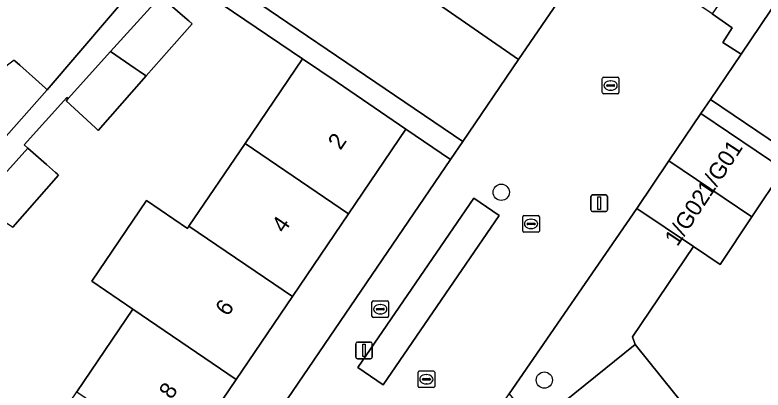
# Model space of a CAD drawing. Extents: x 161881 to 162523, y 381678 to 382381.
# Drawn here: x 162151.2 to 162196.23, y 382065.1 to 382087.64 of the extents above; entities that cross this region are included whole.
import ezdxf

# ---------------------------------------------------------------- set-up
doc = ezdxf.new("R2010")
doc.units = 0
for name, color, linetype in [('IMGEO_Boom', 7, 'Continuous'), ('IMGEO_Brandkraan', 7, 'Continuous'), ('IMGEO_Erf', 7, 'Continuous'), ('IMGEO_Groenvoorziening', 7, 'Continuous'), ('IMGEO_Haag', 7, 'Continuous'), ('IMGEO_Kolk', 7, 'Continuous'), ('IMGEO_Lichtmast', 7, 'Continuous'), ('IMGEO_Pand', 7, 'Continuous'), ('IMGEO_Pand_nummerreeks', 7, 'Continuous'), ('IMGEO_Parkeervlak_open', 7, 'Continuous'), ('IMGEO_Voetpad_open', 7, 'Continuous'), ('IMGEO_Woonerf_open', 7, 'Continuous')]:
    doc.layers.add(name, color=color, linetype=linetype)

msp = doc.modelspace()

# ---------------------------------------------------------------- linework, layer by layer
at = {"layer": 'IMGEO_Boom'}
for centre in [(162180.473, 382076.982), (162183.068, 382065.693)]:
    msp.add_circle(centre, 0.489, dxfattribs=at)
at = {"layer": 'IMGEO_Brandkraan'}
for p, q in [((162172.766, 382070.452), (162173.618, 382070.452)), ((162172.691, 382069.526), (162172.691, 382070.378)), ((162172.993, 382069.995), (162173.391, 382069.995)), ((162173.179, 382070.232), (162173.204, 382070.232)), ((162173.692, 382070.378), (162173.692, 382069.526)), ((162172.95, 382069.946), (162172.95, 382069.958)), ((162173.388, 382069.909), (162172.99, 382069.909)), ((162173.202, 382069.672), (162173.177, 382069.672)), ((162173.434, 382069.958), (162173.434, 382069.946)), ((162173.618, 382069.452), (162172.766, 382069.452))]:
    msp.add_line(p, q, dxfattribs=at)
for points in [[(162172.766, 382070.452), (162173.618, 382070.452)], [(162172.691, 382069.526), (162172.691, 382070.378)], [(162173.692, 382070.378), (162173.692, 382069.526)], [(162173.618, 382069.452), (162172.766, 382069.452)]]:
    msp.add_lwpolyline(points, dxfattribs=at)
for centre, radius, start, end in [((162172.768, 382070.376), 0.0765, 91.552, 178.448), ((162172.768, 382070.376), 0.0765, 91.552, 178.448), ((162173.616, 382070.376), 0.0765, 1.552, 88.448), ((162173.616, 382070.376), 0.0765, 1.552, 88.448), ((162172.99, 382069.955), 0.0403, 85.8775, 175.7526), ((162173.395, 382069.957), 0.0386, 1.7309, 96.639), ((162172.987, 382069.945), 0.0366, 178.938, 274.7102), ((162173.391, 382069.952), 0.043, 264.8664, 352.4533), ((162172.768, 382069.528), 0.0765, 181.552, 268.448), ((162172.768, 382069.528), 0.0765, 181.552, 268.448), ((162173.616, 382069.528), 0.0765, 271.552, 358.448), ((162173.616, 382069.528), 0.0765, 271.552, 358.448)]:
    msp.add_arc(centre, radius, start, end, dxfattribs=at)
for centre, major_axis, ratio, start_param, end_param in [((162173.178, 382069.952), (-0.387, 0.002), 0.722429, 4.712389, 7.853982), ((162173.203, 382069.952), (-0.39, 0.002), 0.717154, 1.570796, 4.712389)]:
    msp.add_ellipse(centre, major_axis=major_axis, ratio=ratio, start_param=start_param, end_param=end_param, dxfattribs=at)
at = {"layer": 'IMGEO_Erf'}
for points in [[(162167.331, 382094.773), (162181.518, 382084.967), (162185.25, 382090.414)], [(162151.197, 382084.89), (162151.506, 382084.613), (162152.438, 382083.778), (162152.837, 382083.421), (162153.038, 382083.242), (162153.143, 382083.147), (162160.636, 382091.92)], [(162148.172, 382055.04), (162151.548, 382060.014), (162154.923, 382064.989), (162158.299, 382069.964), (162155.829, 382071.641), (162159.114, 382076.482), (162161.585, 382074.806), (162161.675, 382074.938), (162165.05, 382079.913), (162168.507, 382085.007), (162160.894, 382090.174)], [(162159.965, 382088.777), (162161.576, 382087.357), (162161.664, 382087.279), (162161.86, 382087.106), (162159.106, 382083.973), (162156.22, 382080.69), (162156.064, 382080.835), (162155.782, 382081.096), (162154.287, 382082.48), (162154.407, 382082.614), (162154.332, 382082.684), (162151.764, 382079.836), (162151.984, 382079.642), (162153.111, 382078.648), (162153.647, 382078.175), (162153.752, 382078.082), (162153.833, 382078.011), (162151.078, 382074.877)], [(162197.391, 382078.223), (162195.564, 382075.502), (162193.646, 382072.647), (162192.04, 382073.726), (162188.366, 382068.285), (162188.533, 382067.832), (162191.67, 382063.938), (162192.392, 382063.042), (162196.155, 382058.372), (162199.919, 382053.701)]]:
    msp.add_lwpolyline(points, dxfattribs=at)
msp.add_lwpolyline([(162177.425, 382078.945), (162174.733, 382080.783), (162171.275, 382075.687), (162167.899, 382070.712), (162164.524, 382065.738), (162161.148, 382060.763), (162157.773, 382055.788), (162154.397, 382050.814), (162151.021, 382045.838), (162147.645, 382040.864), (162144.269, 382035.889), (162140.894, 382030.914), (162137.433, 382025.814), (162139.84, 382024.123), (162139.862, 382024.142), (162145.138, 382031.653)], close=True, dxfattribs=at)
at = {"layer": 'IMGEO_Groenvoorziening'}
msp.add_lwpolyline([(162180.952, 382064.864), (162182.522, 382062.989), (162188.533, 382067.832), (162188.366, 382068.285), (162192.04, 382073.726), (162188.641, 382076.009)], close=True, dxfattribs=at)
at = {"layer": 'IMGEO_Haag'}
msp.add_lwpolyline([(162180.952, 382064.864), (162182.522, 382062.989), (162188.533, 382067.832), (162188.366, 382068.285), (162192.04, 382073.726), (162188.641, 382076.009)], close=True, dxfattribs=at)
at = {"layer": 'IMGEO_Kolk'}
for p, q in [((162186.557, 382082.969), (162186.557, 382083.821)), ((162186.632, 382083.895), (162187.484, 382083.895)), ((162187.045, 382083.675), (162187.07, 382083.675)), ((162187.558, 382083.821), (162187.558, 382082.969)), ((162186.816, 382083.389), (162186.816, 382083.401)), ((162187.254, 382083.352), (162186.856, 382083.352)), ((162186.859, 382083.438), (162187.257, 382083.438)), ((162187.068, 382083.115), (162187.043, 382083.115)), ((162187.3, 382083.401), (162187.3, 382083.389)), ((162187.484, 382082.895), (162186.632, 382082.895)), ((162181.765, 382074.652), (162181.765, 382075.504)), ((162181.84, 382075.578), (162182.692, 382075.578)), ((162182.766, 382075.504), (162182.766, 382074.652)), ((162182.024, 382075.072), (162182.024, 382075.084)), ((162182.462, 382075.035), (162182.064, 382075.035)), ((162182.067, 382075.121), (162182.465, 382075.121)), ((162182.253, 382075.358), (162182.278, 382075.358)), ((162182.508, 382075.084), (162182.508, 382075.072)), ((162182.692, 382074.578), (162181.84, 382074.578)), ((162182.276, 382074.798), (162182.251, 382074.798)), ((162175.465, 382065.314), (162175.465, 382066.166)), ((162175.54, 382066.24), (162176.392, 382066.24)), ((162175.953, 382066.02), (162175.978, 382066.02)), ((162176.466, 382066.166), (162176.466, 382065.314)), ((162175.724, 382065.734), (162175.724, 382065.746)), ((162176.162, 382065.697), (162175.764, 382065.697)), ((162175.767, 382065.783), (162176.165, 382065.783)), ((162176.208, 382065.746), (162176.208, 382065.734)), ((162176.392, 382065.24), (162175.54, 382065.24)), ((162175.976, 382065.46), (162175.951, 382065.46))]:
    msp.add_line(p, q, dxfattribs=at)
for points in [[(162186.557, 382082.969), (162186.557, 382083.821)], [(162186.632, 382083.895), (162187.484, 382083.895)], [(162187.558, 382083.821), (162187.558, 382082.969)], [(162187.484, 382082.895), (162186.632, 382082.895)], [(162181.765, 382074.652), (162181.765, 382075.504)], [(162181.84, 382075.578), (162182.692, 382075.578)], [(162182.766, 382075.504), (162182.766, 382074.652)], [(162182.692, 382074.578), (162181.84, 382074.578)], [(162175.465, 382065.314), (162175.465, 382066.166)], [(162175.54, 382066.24), (162176.392, 382066.24)], [(162176.466, 382066.166), (162176.466, 382065.314)], [(162176.392, 382065.24), (162175.54, 382065.24)]]:
    msp.add_lwpolyline(points, dxfattribs=at)
for centre, radius, start, end in [((162186.634, 382083.819), 0.0765, 91.552, 178.448), ((162186.634, 382083.819), 0.0765, 91.552, 178.448), ((162187.482, 382083.819), 0.0765, 1.552, 88.448), ((162187.482, 382083.819), 0.0765, 1.552, 88.448), ((162186.856, 382083.398), 0.0403, 85.8775, 175.7526), ((162186.853, 382083.388), 0.0366, 178.938, 274.7102), ((162187.257, 382083.395), 0.043, 264.8664, 352.4533), ((162187.261, 382083.4), 0.0386, 1.7309, 96.639), ((162186.634, 382082.971), 0.0765, 181.552, 268.448), ((162186.634, 382082.971), 0.0765, 181.552, 268.448), ((162187.482, 382082.971), 0.0765, 271.552, 358.448), ((162187.482, 382082.971), 0.0765, 271.552, 358.448), ((162181.842, 382075.502), 0.0765, 91.552, 178.448), ((162181.842, 382075.502), 0.0765, 91.552, 178.448), ((162182.69, 382075.502), 0.0765, 1.552, 88.448), ((162182.69, 382075.502), 0.0765, 1.552, 88.448), ((162182.064, 382075.081), 0.0403, 85.8775, 175.7526), ((162182.061, 382075.071), 0.0366, 178.938, 274.7102), ((162182.465, 382075.078), 0.043, 264.8664, 352.4533), ((162182.469, 382075.083), 0.0386, 1.7309, 96.639), ((162181.842, 382074.654), 0.0765, 181.552, 268.448), ((162181.842, 382074.654), 0.0765, 181.552, 268.448), ((162182.69, 382074.654), 0.0765, 271.552, 358.448), ((162182.69, 382074.654), 0.0765, 271.552, 358.448), ((162175.542, 382066.164), 0.0765, 91.552, 178.448), ((162175.542, 382066.164), 0.0765, 91.552, 178.448), ((162176.39, 382066.164), 0.0765, 1.552, 88.448), ((162176.39, 382066.164), 0.0765, 1.552, 88.448), ((162175.764, 382065.743), 0.0403, 85.8775, 175.7526), ((162175.761, 382065.733), 0.0366, 178.938, 274.7102), ((162176.165, 382065.74), 0.043, 264.8664, 352.4533), ((162176.169, 382065.745), 0.0386, 1.7309, 96.639), ((162175.542, 382065.316), 0.0765, 181.552, 268.448), ((162175.542, 382065.316), 0.0765, 181.552, 268.448), ((162176.39, 382065.316), 0.0765, 271.552, 358.448), ((162176.39, 382065.316), 0.0765, 271.552, 358.448)]:
    msp.add_arc(centre, radius, start, end, dxfattribs=at)
for centre, major_axis, ratio, start_param, end_param in [((162187.044, 382083.395), (-0.387, 0.002), 0.722429, 4.712389, 7.853982), ((162187.069, 382083.395), (-0.39, 0.002), 0.717154, 1.570796, 4.712389), ((162182.252, 382075.078), (-0.387, 0.002), 0.722429, 4.712389, 7.853982), ((162182.277, 382075.078), (-0.39, 0.002), 0.717154, 1.570796, 4.712389), ((162175.952, 382065.74), (-0.387, 0.002), 0.722429, 4.712389, 7.853982), ((162175.977, 382065.74), (-0.39, 0.002), 0.717154, 1.570796, 4.712389)]:
    msp.add_ellipse(centre, major_axis=major_axis, ratio=ratio, start_param=start_param, end_param=end_param, dxfattribs=at)
at = {"layer": 'IMGEO_Lichtmast'}
for p, q in [((162185.975, 382076.823), (162186.765, 382076.823)), ((162186.765, 382076.823), (162185.975, 382076.823)), ((162185.875, 382075.923), (162185.875, 382076.723)), ((162185.875, 382076.723), (162185.875, 382075.923)), ((162186.865, 382076.723), (162186.865, 382075.923)), ((162186.865, 382075.923), (162186.865, 382076.723)), ((162186.765, 382075.823), (162185.975, 382075.823)), ((162185.975, 382075.823), (162186.765, 382075.823)), ((162171.714, 382067.079), (162171.714, 382067.879)), ((162171.714, 382067.879), (162171.714, 382067.079)), ((162171.814, 382067.979), (162172.604, 382067.979)), ((162172.604, 382067.979), (162171.814, 382067.979)), ((162172.704, 382067.879), (162172.704, 382067.079)), ((162172.704, 382067.079), (162172.704, 382067.879)), ((162172.604, 382066.979), (162171.814, 382066.979)), ((162171.814, 382066.979), (162172.604, 382066.979))]:
    msp.add_line(p, q, dxfattribs=at)
for points in [[(162186.295, 382076.698), (162186.445, 382076.698), (162186.445, 382075.948), (162186.295, 382075.948), (162186.295, 382076.698)], [(162172.134, 382067.854), (162172.284, 382067.854), (162172.284, 382067.104), (162172.134, 382067.104), (162172.134, 382067.854)]]:
    msp.add_lwpolyline(points, dxfattribs=at)
for centre, start, end in [((162185.975, 382076.723), 90, 180), ((162185.975, 382076.723), 90, 180), ((162186.765, 382076.723), 0, 90), ((162186.765, 382076.723), 360, 90), ((162185.975, 382075.923), 180, 270), ((162185.975, 382075.923), 180, 270), ((162186.765, 382075.923), 270, 0), ((162186.765, 382075.923), 270, 0), ((162171.814, 382067.879), 90, 180), ((162171.814, 382067.879), 90, 180), ((162172.604, 382067.879), 0, 90), ((162172.604, 382067.879), 360, 90), ((162171.814, 382067.079), 180, 270), ((162171.814, 382067.079), 180, 270), ((162172.604, 382067.079), 270, 0), ((162172.604, 382067.079), 270, 0)]:
    msp.add_arc(centre, 0.1, start, end, dxfattribs=at)
at = {"layer": 'IMGEO_Pand'}
for points in [[(162167.331, 382094.773), (162164.091, 382097.012), (162160.636, 382091.92), (162178.163, 382080.027), (162181.518, 382084.967)], [(162210.409, 382090.501), (162203.551, 382095.788), (162197.274, 382088.802), (162194.905, 382085.287), (162193.061, 382082.55), (162197.212, 382079.762), (162198.432, 382078.942), (162199.214, 382077.925), (162205.199, 382084.658), (162205.342, 382084.797)], [(162161.86, 382087.106), (162161.664, 382087.279), (162161.576, 382087.357), (162159.965, 382088.777), (162156.951, 382085.435), (162158.446, 382084.421), (162158.685, 382084.259), (162158.888, 382084.121), (162159.106, 382083.973)], [(162159.106, 382083.973), (162158.888, 382084.121), (162158.685, 382084.259), (162158.446, 382084.421), (162156.951, 382085.435), (162154.407, 382082.614), (162154.287, 382082.48), (162155.782, 382081.096), (162156.064, 382080.835), (162156.22, 382080.69)], [(162148.66, 382083.053), (162148.774, 382082.899), (162148.907, 382082.72), (162149.053, 382082.522), (162149.179, 382082.353), (162150.088, 382081.127), (162150.234, 382080.931), (162150.419, 382080.681), (162150.531, 382080.53), (162150.669, 382080.344), (162153.143, 382083.147), (162153.038, 382083.242), (162152.837, 382083.421), (162152.438, 382083.778), (162151.506, 382084.613), (162151.197, 382084.89), (162151.156, 382084.926)], [(162165.05, 382079.913), (162171.275, 382075.687), (162174.733, 382080.783), (162170.595, 382083.59), (162168.507, 382085.007)], [(162192.478, 382081.72), (162190.559, 382078.864), (162195.564, 382075.502), (162197.391, 382078.223), (162197.482, 382078.358)], [(162161.675, 382074.938), (162167.899, 382070.712), (162171.275, 382075.687), (162165.05, 382079.913)], [(162151.984, 382079.642), (162148.975, 382076.303), (162150.463, 382075.294), (162150.618, 382075.188), (162150.871, 382075.017), (162150.99, 382074.936), (162151.078, 382074.877), (162153.833, 382078.011), (162153.752, 382078.082), (162153.647, 382078.175), (162153.111, 382078.648)], [(162188.641, 382076.009), (162192.04, 382073.726), (162193.646, 382072.647), (162195.564, 382075.502), (162190.559, 382078.864)], [(162167.899, 382070.712), (162161.675, 382074.938), (162161.585, 382074.806), (162159.114, 382076.482), (162155.829, 382071.641), (162158.299, 382069.964), (162164.524, 382065.738)], [(162164.524, 382065.738), (162158.299, 382069.964), (162154.923, 382064.989), (162161.148, 382060.763)], [(162186.377, 382058.203), (162192.392, 382063.042), (162191.67, 382063.938), (162188.533, 382067.832), (162182.522, 382062.989)]]:
    msp.add_lwpolyline(points, close=True, dxfattribs=at)
at = {"layer": 'IMGEO_Parkeervlak_open'}
msp.add_lwpolyline([(162180.349, 382075.588), (162178.831, 382076.63), (162171.844, 382066.452), (162173.361, 382065.41)], close=True, dxfattribs=at)
at = {"layer": 'IMGEO_Voetpad_open'}
for points in [[(162194.507, 382089.664), (162193.17, 382087.704), (162194.378, 382086.872), (162193.806, 382085.993), (162194.905, 382085.287), (162197.274, 382088.802), (162203.551, 382095.788)], [(162160.894, 382090.174), (162168.507, 382085.007), (162170.595, 382083.59), (162174.733, 382080.783), (162177.425, 382078.945), (162178.163, 382080.027), (162160.636, 382091.92), (162153.143, 382083.147), (162150.669, 382080.344)], [(162148.975, 382076.303), (162151.984, 382079.642), (162151.764, 382079.836), (162154.332, 382082.684), (162154.407, 382082.614), (162156.951, 382085.435), (162159.965, 382088.777)], [(162197.212, 382079.762), (162193.061, 382082.55), (162192.478, 382081.72), (162197.482, 382078.358)]]:
    msp.add_lwpolyline(points, dxfattribs=at)
at = {"layer": 'IMGEO_Woonerf_open'}
for points in [[(162188.641, 382076.009), (162190.559, 382078.864), (162192.478, 382081.72), (162193.061, 382082.55), (162194.905, 382085.287), (162193.806, 382085.993), (162194.378, 382086.872), (162193.17, 382087.704), (162190.166, 382089.749), (162189.307, 382090.36), (162187.985, 382088.503), (162185.25, 382090.414), (162181.518, 382084.967), (162178.163, 382080.027), (162177.425, 382078.945), (162145.138, 382031.653), (162139.862, 382024.142), (162139.84, 382024.123), (162138.544, 382023.007), (162136.45, 382021.204), (162131.472, 382017.407), (162128.348, 382015.464), (162121.326, 382012.016), (162121.086, 382011.898)], [(162150.348, 382006.704), (162150.627, 382006.768), (162151.457, 382007.393), (162152.854, 382008.424), (162152.786, 382008.518), (162154.512, 382009.975), (162152.994, 382011.81), (162149.249, 382016.379), (162149.098, 382016.563), (162150.019, 382017.317), (162149.021, 382018.603), (162146.162, 382022.187), (162178.575, 382048.051), (162180.597, 382049.844), (162182.771, 382049.594), (162184.589, 382047.362), (162190.279, 382051.904), (162180.387, 382064.044), (162180.952, 382064.864), (162188.641, 382076.009)]]:
    msp.add_lwpolyline(points, dxfattribs=at)
msp.add_lwpolyline([(162173.361, 382065.41), (162171.844, 382066.452), (162178.831, 382076.63), (162180.349, 382075.588)], close=True, dxfattribs=at)

# ---------------------------------------------------------------- texts
at = {"layer": 'IMGEO_Pand_nummerreeks'}
for s, rotation, p in [('2', 55.8406, (162170.796, 382079.471)), ('1/G01', 56.4764, (162193.039, 382076.646)), ('1/G02', 56.4766, (162191.072, 382073.675)), ('4', 55.8406, (162167.407, 382074.475)), ('6', 55.8405, (162164.017, 382069.476)), ('8', 55.8406, (162160.627, 382064.484))]:
    msp.add_text(s, height=1, rotation=rotation, dxfattribs=at).set_placement(p)

doc.saveas('drawing.dxf')
